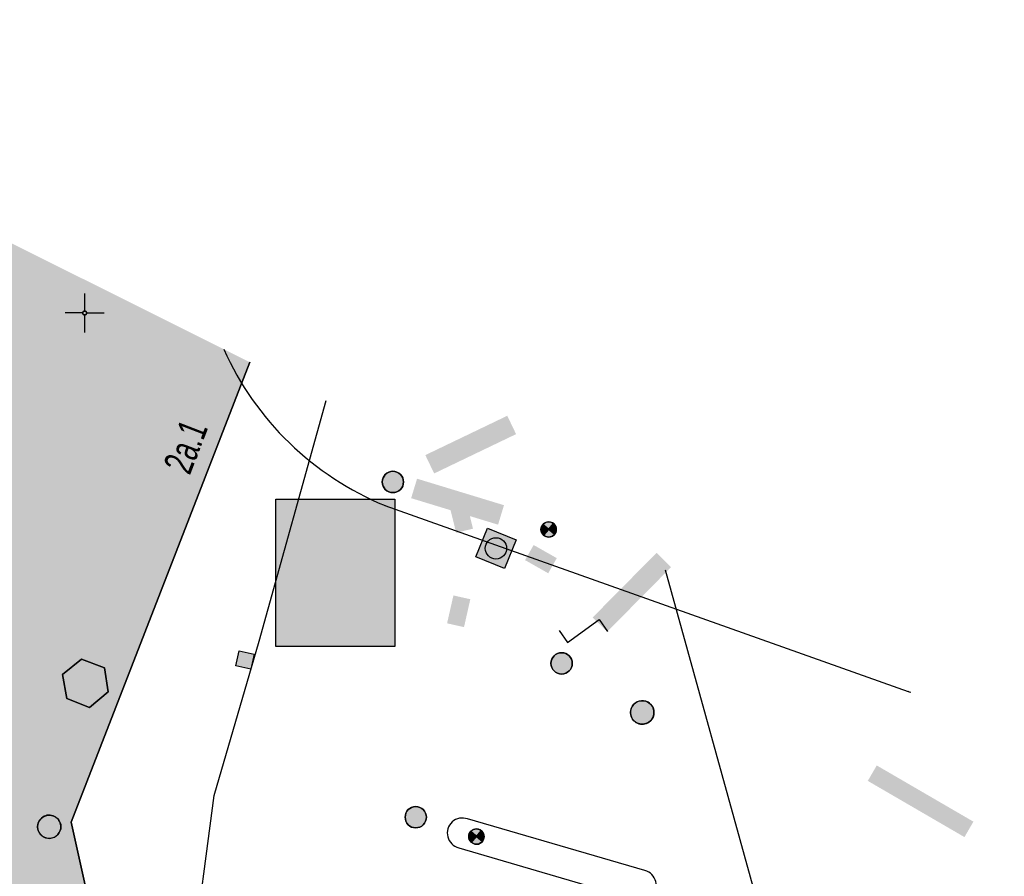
# Model space of a CAD drawing. Header units: metres. Extents: x 2695560 to 2696939, y 1260491 to 1262050.
# Tile 1005 of 1005: x 2696849 to 2696881, y 1261682 to 1261709. Entities that reach past the tile are written whole.
import ezdxf

# ---------------------------------------------------------------- set-up
doc = ezdxf.new("R2010")
doc.units = ezdxf.units.M
doc.linetypes.add('AUSGEZOGEN', pattern=[0])
for name, color, linetype in [('XR$1$AV_Flächen (EO)', 7, 'AUSGEZOGEN'), ('XR$1$AV_Gebäudeflächen ut.', 7, 'AUSGEZOGEN'), ('XR$1$AV_Haus-Nr.', 7, 'AUSGEZOGEN'), ('XR$1$AV_Koordinatennetzpunkte', 7, 'AUSGEZOGEN'), ('XR$1$AV_Linien (BB)', 7, 'AUSGEZOGEN'), ('XR$1$AV_Linien (EO)', 7, 'AUSGEZOGEN'), ('XR$1$AW_LK_Einlaufschacht alt', 24, 'AUSGEZOGEN'), ('XR$1$AW_LK_Schachtdeckel', 24, 'AUSGEZOGEN'), ('XR$1$AW_LK_Zwischenpunkt', 24, 'AUSGEZOGEN'), ('XR$1$EW_LK_Bauwerk', 1, 'AUSGEZOGEN'), ('XR$1$EW_LK_Knoten', 1, 'AUSGEZOGEN'), ('XR$1$Liegenschaftsgrenzen', 7, 'AUSGEZOGEN'), ('XR$1$PFAW', 255, 'AUSGEZOGEN'), ('XR$1$PFEW', 255, 'AUSGEZOGEN'), ('XR$1$RAEW', 8, 'AUSGEZOGEN')]:
    doc.layers.add(name, color=color, linetype=linetype)
doc.styles.add('ARIAL', font='arial.ttf')

# ---------------------------------------------------------------- blocks, each defined once
blk = doc.blocks.new('COMPLEXOBJECT_760')
at = {"layer": 'XR$1$AV_Linien (BB)', "color": 7, "linetype": 'AUSGEZOGEN', "transparency": 33554687}
for p, q in [((6868.067, 11682.023), (6862.345, 11683.688)), ((6862.064, 11682.762), (6867.784, 11681.086))]:
    blk.add_line(p, q, dxfattribs=at)
for centre, radius, start, end in [((6862.177, 11683.233), 0.485, 69.7036, 256.535), ((6867.938, 11681.551), 0.49, 251.6238, 74.7646)]:
    blk.add_arc(centre, radius, start, end, dxfattribs=at)
blk = doc.blocks.new('BAV2041')
at = {"color": 7, "transparency": 33554687}
for p, q in [((0, 0.5), (0, 0.05)), ((-0.05, 0), (-0.5, 0)), ((0.05, 0), (0.5, 0)), ((0, -0.05), (0, -0.5))]:
    blk.add_line(p, q, dxfattribs=at)
blk.add_circle((0, 0), 0.05, dxfattribs=at)
for start, end in [(90, 270), (270, 90)]:
    blk.add_arc((0, 0), 0.05, start, end, dxfattribs=at)
blk = doc.blocks.new('BAW2089')
at = {"layer": 'XR$1$PFAW', "transparency": 33554687}
blk.add_hatch(color=7, dxfattribs=at).paths.add_polyline_path([(-0.5, 0.5), (-0.5, -0.5), (0.5, -0.5), (0.5, 0.5)])
at = {"transparency": 33554687}
blk.add_lwpolyline([(-0.5, 0.5), (0.5, 0.5), (0.5, -0.5), (-0.5, -0.5), (-0.5, 0.5)], close=True, dxfattribs=at)
at = {"layer": 'XR$1$PFAW', "transparency": 33554687}
blk.add_lwpolyline([(-0.5, 0.5), (0.5, 0.5), (0.5, -0.5), (-0.5, -0.5), (-0.5, 0.5)], close=True, dxfattribs=at)
blk = doc.blocks.new('BAW2093')
at = {"transparency": 33554687}
blk.add_lwpolyline([(-0.375, -0.5), (0, -0.5), (0, 0.5), (0.375, 0.5)], dxfattribs=at)
blk = doc.blocks.new('BAW2087')
at = {"lineweight": 25, "true_color": 0x000000, "transparency": 33554687}
h = blk.add_hatch(color=18, dxfattribs=at)
h.paths.add_polyline_path([(-0.5, 0.5), (-0.5, -0.5), (0.5, -0.5), (0.5, 0.5)])
h.paths.add_polyline_path([(0.337, -0.069), (0.316, -0.136), (0.282, -0.196), (0.237, -0.249), (0.182, -0.292), (0.119, -0.322), (0.052, -0.34), (-0.017, -0.343), (-0.086, -0.333), (-0.151, -0.309), (-0.21, -0.272), (-0.261, -0.224), (-0.301, -0.167), (-0.328, -0.103), (-0.342, -0.035), (-0.342, 0.035), (-0.328, 0.103), (-0.301, 0.167), (-0.261, 0.224), (-0.21, 0.272), (-0.151, 0.309), (-0.086, 0.333), (-0.017, 0.343), (0.052, 0.34), (0.119, 0.322), (0.182, 0.292), (0.237, 0.249), (0.282, 0.196), (0.316, 0.136), (0.337, 0.069), (0.344, 0)], flags=16)
at = {"layer": 'XR$1$PFAW', "lineweight": 25, "transparency": 33554687}
blk.add_hatch(color=7, dxfattribs=at).paths.add_polyline_path([(0.344, 0), (0.337, 0.069), (0.316, 0.136), (0.282, 0.196), (0.237, 0.249), (0.182, 0.292), (0.119, 0.322), (0.052, 0.34), (-0.017, 0.343), (-0.086, 0.333), (-0.151, 0.309), (-0.21, 0.272), (-0.261, 0.224), (-0.301, 0.167), (-0.328, 0.103), (-0.342, 0.035), (-0.342, -0.035), (-0.328, -0.103), (-0.301, -0.167), (-0.261, -0.224), (-0.21, -0.272), (-0.151, -0.309), (-0.086, -0.333), (-0.017, -0.343), (0.052, -0.34), (0.119, -0.322), (0.182, -0.292), (0.237, -0.249), (0.282, -0.196), (0.316, -0.136), (0.337, -0.069)])
at = {"lineweight": 25, "transparency": 33554687}
for p, q in [((-0.5, 0.5, 0.993), (0.5, 0.5, 0.993)), ((-0.5, -0.5, 0.993), (-0.5, 0.5, 0.993)), ((0.5, 0.5, 0.993), (0.5, -0.5, 0.993)), ((0.5, -0.5, 0.993), (-0.5, -0.5, 0.993))]:
    blk.add_line(p, q, dxfattribs=at)
blk.add_circle((0, 0), 0.344, dxfattribs=at)
at = {"layer": 'XR$1$PFAW', "lineweight": 25, "transparency": 33554687}
blk.add_line((-0.5, 0.5), (0.5, 0.5), dxfattribs=at)
at = {"layer": 'XR$1$PFAW', "color": 31, "lineweight": 25, "transparency": 33554687}
for p, q in [((-0.5, -0.5), (-0.5, 0.5)), ((0.5, 0.5), (0.5, -0.5)), ((0.5, -0.5), (-0.5, -0.5))]:
    blk.add_line(p, q, dxfattribs=at)
at = {"layer": 'XR$1$PFAW', "lineweight": 25, "transparency": 33554687}
blk.add_circle((0, 0), 0.344, dxfattribs=at)
blk = doc.blocks.new('BAW2082')
at = {"layer": 'XR$1$PFAW', "transparency": 33554687}
blk.add_hatch(color=7, dxfattribs=at).paths.add_polyline_path([(0.509, -0.003), (0.499, 0.098), (0.469, 0.194), (0.42, 0.283), (0.354, 0.359), (0.274, 0.421), (0.183, 0.466), (0.085, 0.491), (-0.016, 0.496), (-0.116, 0.481), (-0.211, 0.446), (-0.297, 0.392), (-0.37, 0.323), (-0.428, 0.24), (-0.468, 0.147), (-0.488, 0.047), (-0.488, -0.054), (-0.468, -0.153), (-0.428, -0.246), (-0.37, -0.329), (-0.297, -0.398), (-0.211, -0.452), (-0.116, -0.487), (-0.016, -0.502), (0.085, -0.497), (0.183, -0.472), (0.274, -0.427), (0.354, -0.366), (0.42, -0.289), (0.469, -0.2), (0.499, -0.104)])
at = {"transparency": 33554687}
for start, end in [(91.1948, 268.8052), (268.8052, 91.1948)]:
    blk.add_arc((0.01, 0), 0.5, start, end, dxfattribs=at)
at = {"layer": 'XR$1$PFAW', "transparency": 33554687}
blk.add_circle((0.009, -0.003), 0.5, dxfattribs=at)
blk = doc.blocks.new('BAW2088')
at = {"layer": 'XR$1$PFAW', "transparency": 33554687}
blk.add_hatch(color=253, dxfattribs=at).paths.add_polyline_path([(0.51, 0), (0.5, 0.101), (0.47, 0.197), (0.421, 0.286), (0.355, 0.362), (0.275, 0.424), (0.184, 0.469), (0.086, 0.494), (-0.015, 0.499), (-0.115, 0.484), (-0.21, 0.449), (-0.296, 0.395), (-0.369, 0.326), (-0.427, 0.243), (-0.467, 0.15), (-0.487, 0.051), (-0.487, -0.051), (-0.467, -0.15), (-0.427, -0.243), (-0.369, -0.326), (-0.296, -0.395), (-0.21, -0.449), (-0.115, -0.484), (-0.015, -0.499), (0.086, -0.494), (0.184, -0.469), (0.275, -0.424), (0.355, -0.362), (0.421, -0.286), (0.47, -0.197), (0.5, -0.101)])
at = {"transparency": 33554687}
for start, end in [(91.1948, 268.8052), (268.8052, 91.1948)]:
    blk.add_arc((0.01, 0), 0.5, start, end, dxfattribs=at)
at = {"layer": 'XR$1$PFAW', "transparency": 33554687}
blk.add_circle((0.01, 0), 0.5, dxfattribs=at)
blk = doc.blocks.new('BEWLP2574')
at = {"layer": 'XR$1$PFEW', "transparency": 33554687}
blk.add_hatch(color=7, dxfattribs=at).paths.add_polyline_path([(-0.5, 0), (-0.497, -0.051), (-0.489, -0.101), (-0.477, -0.15), (-0.459, -0.198), (-0.437, -0.243), (-0.41, -0.286), (-0.379, -0.326), (-0.344, -0.363), (-0.306, -0.396), (-0.264, -0.425), (-0.22, -0.449), (-0.173, -0.469), (-0.125, -0.485), (-0.075, -0.495), (-0.025, -0.5), (0.026, -0.5), (0.076, -0.495), (0.126, -0.485), (0.174, -0.469), (0.221, -0.449), (0.265, -0.425), (0.306, -0.396), (0.345, -0.363), (0.38, -0.326), (0.411, -0.286), (0.437, -0.243), (0.46, -0.198), (0.477, -0.15), (0.49, -0.101), (0.498, -0.051), (0.5, 0), (0.498, 0.05), (0.49, 0.1), (0.477, 0.149), (0.46, 0.197), (0.437, 0.242), (0.411, 0.285), (0.38, 0.325), (0.345, 0.362), (0.306, 0.395), (0.265, 0.424), (0.221, 0.448), (0.174, 0.468), (0.126, 0.484), (0.076, 0.494), (0.026, 0.499), (-0.025, 0.499), (-0.075, 0.494), (-0.125, 0.484), (-0.173, 0.468), (-0.22, 0.448), (-0.264, 0.424), (-0.306, 0.395), (-0.344, 0.362), (-0.379, 0.325), (-0.41, 0.285), (-0.437, 0.242), (-0.459, 0.197), (-0.477, 0.149), (-0.489, 0.1), (-0.497, 0.05)])
at = {"color": 1, "transparency": 33554687}
for start, end in [(90, 180), (0, 90), (180, 270), (270, 0)]:
    blk.add_arc((0, 0), 0.5, start, end, dxfattribs=at)
at = {"layer": 'XR$1$PFEW', "transparency": 33554687}
blk.add_circle((0, 0), 0.5, dxfattribs=at)
blk = doc.blocks.new('BEWLP2561')
at = {"layer": 'XR$1$PFEW', "transparency": 33554687}
blk.add_hatch(color=7, dxfattribs=at).paths.add_polyline_path([(0.488, 0), (0.478, 0.101), (0.448, 0.197), (0.399, 0.286), (0.333, 0.362), (0.253, 0.424), (0.162, 0.469), (0.064, 0.494), (-0.037, 0.499), (-0.137, 0.484), (-0.232, 0.449), (-0.318, 0.395), (-0.391, 0.326), (-0.449, 0.243), (-0.489, 0.15), (-0.509, 0.051), (-0.509, -0.051), (-0.489, -0.15), (-0.449, -0.243), (-0.391, -0.326), (-0.318, -0.395), (-0.232, -0.449), (-0.137, -0.484), (-0.037, -0.499), (0.064, -0.494), (0.162, -0.469), (0.253, -0.424), (0.333, -0.362), (0.399, -0.286), (0.448, -0.197), (0.478, -0.101)])
at = {"layer": 'XR$1$RAEW', "transparency": 33554687}
for points in [[(-0.324, -0.38), (-0.009, 0.003), (-0.38, 0.325), (-0.396, 0.305), (-0.411, 0.285), (-0.425, 0.263), (-0.438, 0.242), (-0.449, 0.219), (-0.46, 0.196), (-0.469, 0.172), (-0.477, 0.148), (-0.484, 0.124), (-0.49, 0.099), (-0.494, 0.074), (-0.497, 0.049), (-0.499, 0.024), (-0.5, -0.001), (-0.499, -0.027), (-0.497, -0.052), (-0.494, -0.077), (-0.489, -0.102), (-0.484, -0.127), (-0.477, -0.151), (-0.468, -0.175), (-0.459, -0.198), (-0.448, -0.221), (-0.436, -0.244), (-0.423, -0.266), (-0.409, -0.287), (-0.394, -0.307), (-0.378, -0.327), (-0.361, -0.346), (-0.343, -0.363)], [(0.306, 0.386), (0, 0), (0.381, -0.325), (0.397, -0.305), (0.411, -0.284), (0.425, -0.262), (0.438, -0.24), (0.449, -0.217), (0.459, -0.193), (0.468, -0.169), (0.476, -0.144), (0.483, -0.12), (0.488, -0.094), (0.492, -0.069), (0.494, -0.043), (0.495, -0.018), (0.495, 0.008), (0.494, 0.034), (0.491, 0.059), (0.487, 0.084), (0.482, 0.11), (0.475, 0.134), (0.468, 0.159), (0.459, 0.183), (0.448, 0.206), (0.437, 0.229), (0.424, 0.252), (0.41, 0.273), (0.395, 0.294), (0.379, 0.314), (0.362, 0.334), (0.345, 0.352), (0.326, 0.37)]]:
    blk.add_hatch(color=1, dxfattribs=at).paths.add_polyline_path(points)
at = {"color": 1, "transparency": 33554687}
for p, q in [((0.381, -0.325), (-0.38, 0.325)), ((-0.324, -0.38), (0.306, 0.386))]:
    blk.add_line(p, q, dxfattribs=at)
for start, end in [(91.38095, 268.61905), (268.61905, 91.38095)]:
    blk.add_arc((0, 0), 0.5, start, end, dxfattribs=at)
at = {"layer": 'XR$1$PFEW', "transparency": 33554687}
blk.add_circle((-0.012, 0, -0.993), 0.5, dxfattribs=at)
at = {"layer": 'XR$1$RAEW', "color": 1, "transparency": 33554687}
for points in [[(-0.324, -0.38), (-0.009, 0.003), (-0.38, 0.325)], [(0.306, 0.386), (0, 0), (0.381, -0.325)]]:
    blk.add_lwpolyline(points, dxfattribs=at)
for centre, start, end in [((0, 0), 139.48209, 229.51105), ((-0.004, -0.006), 320.36586, 51.63478)]:
    blk.add_arc(centre, 0.5, start, end, dxfattribs=at)
blk = doc.blocks.new('COMPLEXOBJECT_2826')
at = {"layer": 'XR$1$AV_Flächen (EO)', "color": 7, "linetype": 'AUSGEZOGEN', "transparency": 33554687}
blk.add_line((6836.618, 11696.597), (6845.052, 11687.26), dxfattribs=at)
for points in [[(6833.22, 11709.455), (6832.618, 11705.408), (6832.902, 11703.869), (6832.848, 11703.859)], [(6846.338, 11679.247), (6849.297, 11677.987), (6849.765, 11679.341), (6850.532, 11679.23), (6849.562, 11683.584), (6855.327, 11698.41)]]:
    blk.add_lwpolyline(points, dxfattribs=at)
for centre, radius, start, end in [((6848.682, 11707.47), 16.241, 192.8452, 222.0262), ((6839.407, 11682.244), 7.551, 336.6118, 41.6234)]:
    blk.add_arc(centre, radius, start, end, dxfattribs=at)
blk = doc.blocks.new('COMPLEXOBJECT_2831')
at = {"layer": 'XR$1$AV_Linien (BB)', "color": 7, "linetype": 'AUSGEZOGEN', "transparency": 33554687}
blk.add_line((6869.081, 11690.451), (6876.551, 11687.795), dxfattribs=at)
blk.add_arc((6840.481, 11589.601), 104.609, 69.78018, 69.82986, dxfattribs=at)

msp = doc.modelspace()

# ---------------------------------------------------------------- hatches: boundary and pattern name
at = {"transparency": 33554687}
for points in [[(2696861.955, 1261695.228), (2696862.239, 1261694.636), (2696864.881, 1261695.904), (2696864.597, 1261696.496)], [(2696861.688, 1261694.467), (2696861.497, 1261693.839), (2696864.3, 1261692.985), (2696864.491, 1261693.613)], [(2696857.132, 1261693.802), (2696857.132, 1261689.054), (2696860.968, 1261689.054), (2696860.968, 1261693.802)], [(2696863.277, 1261693.723), (2696862.734, 1261693.589), (2696862.948, 1261692.723), (2696863.491, 1261692.857)], [(2696865.447, 1261692.329), (2696865.171, 1261691.842), (2696865.917, 1261691.419), (2696866.193, 1261691.906)], [(2696867.351, 1261689.995), (2696867.818, 1261689.533), (2696869.879, 1261691.617), (2696869.412, 1261692.079)], [(2696862.656, 1261689.805), (2696863.202, 1261689.682), (2696863.405, 1261690.581), (2696862.86, 1261690.704)], [(2696876.51, 1261685.223), (2696876.221, 1261684.725), (2696879.338, 1261682.913), (2696879.627, 1261683.411)]]:
    msp.add_hatch(color=7, dxfattribs=at).paths.add_polyline_path(points)
at = {"layer": 'XR$1$AV_Gebäudeflächen ut.', "true_color": 0xf5f5f5, "transparency": 33554687}
msp.add_hatch(color=7, dxfattribs=at).paths.add_polyline_path([(2696856.297, 1261698.22), (2696841.39, 1261705.667), (2696841.312, 1261705.69), (2696837.73, 1261705.197), (2696837.331, 1261707.696), (2696834.19, 1261709.265), (2696833.588, 1261705.218), (2696833.872, 1261703.679), (2696833.818, 1261703.669), (2696833.879, 1261703.409), (2696833.945, 1261703.151), (2696834.015, 1261702.893), (2696834.089, 1261702.637), (2696834.168, 1261702.382), (2696834.25, 1261702.128), (2696834.337, 1261701.876), (2696834.428, 1261701.625), (2696834.523, 1261701.376), (2696834.622, 1261701.128), (2696834.725, 1261700.882), (2696834.832, 1261700.637), (2696834.943, 1261700.395), (2696835.058, 1261700.154), (2696835.177, 1261699.915), (2696835.3, 1261699.679), (2696835.427, 1261699.444), (2696835.558, 1261699.211), (2696835.692, 1261698.981), (2696835.83, 1261698.752), (2696835.972, 1261698.527), (2696836.118, 1261698.303), (2696836.267, 1261698.082), (2696836.42, 1261697.863), (2696836.577, 1261697.647), (2696836.737, 1261697.434), (2696836.9, 1261697.223), (2696837.067, 1261697.015), (2696837.237, 1261696.809), (2696837.411, 1261696.607), (2696837.588, 1261696.407), (2696846.022, 1261687.07), (2696846.202, 1261686.86), (2696846.374, 1261686.644), (2696846.538, 1261686.421), (2696846.693, 1261686.193), (2696846.841, 1261685.959), (2696846.979, 1261685.72), (2696847.109, 1261685.476), (2696847.229, 1261685.227), (2696847.341, 1261684.974), (2696847.443, 1261684.718), (2696847.536, 1261684.457), (2696847.619, 1261684.194), (2696847.692, 1261683.927), (2696847.756, 1261683.658), (2696847.81, 1261683.387), (2696847.854, 1261683.114), (2696847.887, 1261682.84), (2696847.911, 1261682.565), (2696847.925, 1261682.289), (2696847.928, 1261682.012), (2696847.922, 1261681.736), (2696847.905, 1261681.46), (2696847.878, 1261681.185), (2696847.841, 1261680.911), (2696847.795, 1261680.639), (2696847.738, 1261680.368), (2696847.671, 1261680.1), (2696847.595, 1261679.835), (2696847.509, 1261679.572), (2696847.413, 1261679.313), (2696847.308, 1261679.057), (2696850.267, 1261677.797), (2696850.735, 1261679.151), (2696851.502, 1261679.04), (2696850.532, 1261683.394)])

# ---------------------------------------------------------------- linework, layer by layer
at = {"color": 24, "lineweight": -3, "transparency": 33554687}
msp.add_lwpolyline([(2696857.132, 1261693.802), (2696860.968, 1261693.802), (2696860.968, 1261689.054), (2696857.132, 1261689.054), (2696857.132, 1261693.802)], close=True, dxfattribs=at)
at = {"layer": 'XR$1$AV_Flächen (EO)', "color": 7, "linetype": 'AUSGEZOGEN', "transparency": 33554687}
for points in [[(2696856.297, 1261698.22), (2696850.532, 1261683.394), (2696851.502, 1261679.04), (2696851.926, 1261677.136)], [(2696854.421, 1261678.795), (2696855.141, 1261684.25), (2696856.592, 1261689.232), (2696858.762, 1261696.988)]]:
    msp.add_lwpolyline(points, dxfattribs=at)
msp.add_lwpolyline([(2696851.123, 1261687.087), (2696851.727, 1261687.6), (2696851.61, 1261688.372), (2696850.872, 1261688.651), (2696850.251, 1261688.159), (2696850.39, 1261687.379), (2696851.123, 1261687.087)], close=True, dxfattribs=at)
at = {"layer": 'XR$1$AV_Linien (BB)', "color": 7, "linetype": 'AUSGEZOGEN', "transparency": 33554687}
msp.add_line((2696860.654, 1261693.603), (2696870.051, 1261690.261), dxfattribs=at)
msp.add_arc((2696864.354, 1261702.622), 9.749, 204.1076, 247.6975, dxfattribs=at)
at = {"layer": 'XR$1$AV_Linien (EO)', "color": 7, "linetype": 'AUSGEZOGEN', "transparency": 33554687}
msp.add_lwpolyline([(2696851.123, 1261687.087), (2696850.39, 1261687.379), (2696850.251, 1261688.159), (2696850.872, 1261688.651), (2696851.61, 1261688.372), (2696851.727, 1261687.6), (2696851.123, 1261687.087)], close=True, dxfattribs=at)
at = {"layer": 'XR$1$Liegenschaftsgrenzen', "color": 7, "linetype": 'AUSGEZOGEN', "transparency": 33554687}
msp.add_line((2696880.623, 1261652.097), (2696869.701, 1261691.523), dxfattribs=at)

# ---------------------------------------------------------------- block references
at = {"layer": 'XR$1$AV_Flächen (EO)', "color": 7, "linetype": 'AUSGEZOGEN', "lineweight": -3, "transparency": 33554687}
msp.add_blockref('COMPLEXOBJECT_2826', (2690000.97, 1249999.81), dxfattribs=at)
at = {"layer": 'XR$1$AV_Koordinatennetzpunkte', "color": 7, "linetype": 'AUSGEZOGEN', "lineweight": -3, "transparency": 33554687, "xscale": 1.25, "yscale": 1.25}
msp.add_blockref('BAV2041', (2696850.97, 1261699.81), dxfattribs=at)
at = {"layer": 'XR$1$AV_Linien (BB)', "color": 7, "linetype": 'AUSGEZOGEN', "lineweight": -3, "transparency": 33554687}
for name in ['COMPLEXOBJECT_2831', 'COMPLEXOBJECT_760']:
    msp.add_blockref(name, (2690000.97, 1249999.81), dxfattribs=at)
at = {"layer": 'XR$1$AW_LK_Einlaufschacht alt', "color": 24, "linetype": 'AUSGEZOGEN', "lineweight": -3, "transparency": 33554687, "xscale": 0.5000000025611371, "yscale": 0.5000000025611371, "rotation": 77.668182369}
msp.add_blockref('BAW2089', (2696856.14, 1261688.62), dxfattribs=at)
at = {"layer": 'XR$1$AW_LK_Schachtdeckel', "color": 24, "linetype": 'AUSGEZOGEN', "lineweight": -3, "transparency": 33554687, "rotation": 67.57809448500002}
msp.add_blockref('BAW2087', (2696864.232, 1261692.222), dxfattribs=at)
at = {"layer": 'XR$1$AW_LK_Schachtdeckel', "color": 24, "linetype": 'AUSGEZOGEN', "lineweight": -3, "transparency": 33554687}
for name, p, xscale, yscale, rotation in [('BAW2088', (2696868.941, 1261686.935), 0.7578193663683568, 0.7578193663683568, 329.1758091), ('BAW2082', (2696849.83, 1261683.24), 0.7499999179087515, 0.7499999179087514, 116.231246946)]:
    msp.add_blockref(name, p, dxfattribs=dict(at, xscale=xscale, yscale=yscale, rotation=rotation))
at = {"layer": 'XR$1$AW_LK_Zwischenpunkt', "color": 24, "linetype": 'AUSGEZOGEN', "lineweight": -3, "transparency": 33554687, "xscale": 1.250000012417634, "yscale": 1.250000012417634, "rotation": 305.807703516}
msp.add_blockref('BAW2093', (2696867.049, 1261689.557), dxfattribs=at)
at = {"layer": 'XR$1$EW_LK_Bauwerk', "color": 1, "linetype": 'AUSGEZOGEN', "lineweight": -3, "transparency": 33554687, "xscale": 0.6874999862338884, "yscale": 0.6874999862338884}
for p in [(2696860.907, 1261694.362), (2696866.347, 1261688.513), (2696861.647, 1261683.555)]:
    msp.add_blockref('BEWLP2574', p, dxfattribs=at)
at = {"layer": 'XR$1$EW_LK_Knoten', "color": 1, "linetype": 'AUSGEZOGEN', "lineweight": -3, "transparency": 33554687, "xscale": 0.4943918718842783, "yscale": 0.4943918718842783}
for p in [(2696865.936, 1261692.83), (2696863.606, 1261682.929)]:
    msp.add_blockref('BEWLP2561', p, dxfattribs=at)

# ---------------------------------------------------------------- texts
at = {"layer": 'XR$1$AV_Haus-Nr.', "color": 7, "transparency": 33554687, "insert": (2696854.67, 1261695.33), "char_height": 0.92968, "width": 2.03566, "attachment_point": 8, "rotation": 68.9256, "style": 'ARIAL'}
msp.add_mtext('\\W0.66;2a.1', dxfattribs=at)

doc.saveas('drawing.dxf')
